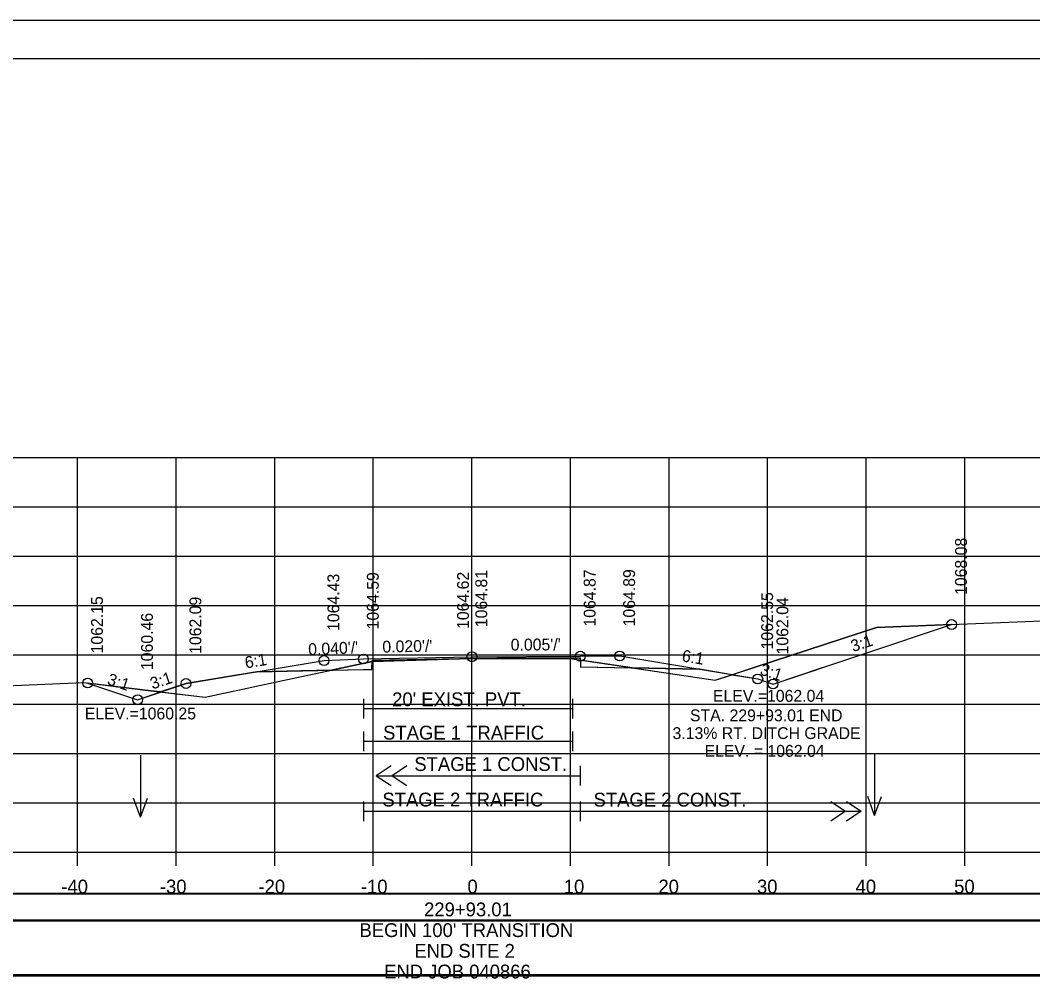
# Model space of a CAD drawing. Extents: x 1370565 to 1374448, y 301010 to 304637.
# Drawn here: x 1373323 to 1373425.7, y 303760.5 to 303858.4 of the extents above; entities that cross this region are included whole.
import ezdxf

# ---------------------------------------------------------------- set-up
doc = ezdxf.new("R2010")
doc.units = 0
for name, color, linetype in [('Default', 7, 'Continuous'), ('R_Alt Surface', 7, 'Continuous'), ('R_Axis', 7, 'Continuous'), ('R_Axis Annot', 7, 'Continuous'), ('R_Border', 7, 'Continuous'), ('R_Contours', 7, 'Continuous'), ('R_Drive', 7, 'Continuous'), ('R_Exist Surface', 7, 'Continuous'), ('R_Fin Surface', 7, 'Continuous'), ('R_Grid', 7, 'Continuous'), ('R_No Plot', 7, 'Continuous'), ('R_Water', 7, 'Continuous'), ('R_Water Annot', 7, 'Continuous'), ('R_Xsect Elev', 7, 'Continuous'), ('R_Xsect Slope', 7, 'Continuous')]:
    doc.layers.add(name, color=color, linetype=linetype)

msp = doc.modelspace()

# ---------------------------------------------------------------- linework, layer by layer
at = {"layer": 'Default'}
msp.add_line((1373399.36, 303791.06), (1373404.27, 303792.69), dxfattribs=at)
for points in [[(1373219.61, 303767.06), (1373518.02, 303767.06), (1373518.02, 303769.76), (1373219.61, 303769.76)], [(1373219.61, 303761.48), (1373518.02, 303761.48), (1373518.02, 303767), (1373219.61, 303767)]]:
    msp.add_lwpolyline(points, close=True, dxfattribs=at)
at = {"layer": 'R_Alt Surface'}
for points in [[(1373346.98, 303792.3), (1373357.81, 303792.52), (1373358.67, 303792.54), (1373358.68, 303793.45), (1373368.81, 303793.66), (1373379.81, 303793.72), (1373379.82, 303792.8), (1373379.81, 303792.8), (1373391.89, 303792.56)], [(1373360.61, 303782.76), (1373359.11, 303781.76), (1373360.61, 303780.76)], [(1373362.21, 303782.76), (1373360.71, 303781.76), (1373362.21, 303780.76)], [(1373359.11, 303781.76), (1373379.81, 303781.76)], [(1373357.81, 303779.16), (1373357.81, 303777.16)], [(1373379.81, 303779.16), (1373379.81, 303777.16)], [(1373405.21, 303779.16), (1373406.71, 303778.16), (1373405.21, 303777.16)], [(1373406.8, 303779.16), (1373408.3, 303778.16), (1373406.8, 303777.16)], [(1373357.81, 303778.16), (1373379.81, 303778.16)], [(1373379.81, 303778.16), (1373408.3, 303778.16)]]:
    msp.add_lwpolyline(points, dxfattribs=at)
at = {"layer": 'R_Axis'}
for p, q in [((1373218.81, 303774.02), (1373518.81, 303774.02)), ((1373328.81, 303772.62), (1373328.81, 303774.02)), ((1373338.81, 303772.62), (1373338.81, 303774.02)), ((1373348.81, 303772.62), (1373348.81, 303774.02)), ((1373358.81, 303772.62), (1373358.81, 303774.02)), ((1373368.81, 303772.62), (1373368.81, 303774.02)), ((1373378.81, 303772.62), (1373378.81, 303774.02)), ((1373388.81, 303772.62), (1373388.81, 303774.02)), ((1373398.81, 303772.62), (1373398.81, 303774.02)), ((1373408.81, 303772.62), (1373408.81, 303774.02)), ((1373418.81, 303772.62), (1373418.81, 303774.02))]:
    msp.add_line(p, q, dxfattribs=at)
for points in [[(1373357.81, 303789.57), (1373357.81, 303787.57)], [(1373379.02, 303789.57), (1373379.02, 303787.57)], [(1373357.81, 303788.57), (1373379.02, 303788.57)], [(1373357.81, 303786.26), (1373357.81, 303784.26)], [(1373379.02, 303786.26), (1373379.02, 303784.26)], [(1373357.81, 303785.26), (1373379.02, 303785.26)], [(1373379.81, 303782.76), (1373379.81, 303780.76)]]:
    msp.add_lwpolyline(points, dxfattribs=at)
at = {"layer": 'R_Border'}
for p, q in [((1373210.81, 303854.48), (1373526.99, 303854.48)), ((1373363.33, 303854.22), (1373363.33, 303854.22)), ((1373363.33, 303854.22), (1373363.33, 303854.22))]:
    msp.add_line(p, q, dxfattribs=at)
at = {"layer": 'R_Contours'}
for p, q in [((1373367.54, 303793.61), (1373358.68, 303793.45)), ((1373367.54, 303793.6), (1373368.81, 303793.64)), ((1373368.81, 303793.64), (1373367.54, 303793.61)), ((1373369.63, 303793.66), (1373368.81, 303793.64)), ((1373368.81, 303793.64), (1373369.63, 303793.64)), ((1373370.89, 303793.65), (1373369.63, 303793.66)), ((1373369.63, 303793.64), (1373370.89, 303793.65)), ((1373371.35, 303793.66), (1373370.89, 303793.65)), ((1373370.89, 303793.65), (1373371.35, 303793.65)), ((1373379.81, 303793.72), (1373371.35, 303793.67)), ((1373379.82, 303793.48), (1373379.81, 303793.72)), ((1373358.68, 303793.33), (1373354.57, 303792.46)), ((1373358.68, 303793.33), (1373367.54, 303793.6)), ((1373358.68, 303793.45), (1373358.68, 303793.33)), ((1373385.07, 303792.69), (1373379.82, 303793.48)), ((1373379.82, 303793.48), (1373379.82, 303792.8)), ((1373379.82, 303792.8), (1373385.07, 303792.69)), ((1373391.89, 303792.56), (1373385.07, 303792.69)), ((1373346.98, 303792.3), (1373339.81, 303791.11)), ((1373354.57, 303792.46), (1373346.98, 303792.3)), ((1373354.57, 303792.46), (1373357.81, 303792.52)), ((1373395.21, 303792), (1373391.89, 303792.56)), ((1373395.21, 303792), (1373397.81, 303791.57)), ((1373336.23, 303790.37), (1373329.83, 303791.16)), ((1373339.81, 303791.11), (1373337.23, 303790.25)), ((1373337.23, 303790.25), (1373336.23, 303790.37))]:
    msp.add_line(p, q, dxfattribs=at)
for points in [[(1373417.47, 303797.09), (1373409.84, 303796.79), (1373397.54, 303792.76), (1373395.21, 303792)], [(1373397.81, 303791.57), (1373399.36, 303791.06), (1373417.47, 303797.09)], [(1373367.54, 303793.6), (1373367.54, 303793.61)], [(1373367.54, 303793.61), (1373367.54, 303793.6)], [(1373369.63, 303793.64), (1373369.63, 303793.66)], [(1373369.63, 303793.66), (1373369.63, 303793.64)], [(1373371.35, 303793.67), (1373371.35, 303793.65)], [(1373371.35, 303793.65), (1373371.35, 303793.66)], [(1373371.35, 303793.65), (1373379.02, 303793.6), (1373379.82, 303793.48)], [(1373357.81, 303792.52), (1373358.67, 303792.54), (1373358.68, 303793.33)], [(1373358.68, 303793.33), (1373358.68, 303793.33)], [(1373385.07, 303792.69), (1373390.99, 303791.81), (1373393.49, 303791.45), (1373395.21, 303792)], [(1373337.23, 303790.25), (1373341.75, 303789.72), (1373351.53, 303791.81), (1373354.57, 303792.46)], [(1373329.83, 303791.16), (1373334.9, 303789.47), (1373337.23, 303790.25)]]:
    msp.add_lwpolyline(points, dxfattribs=at)
at = {"layer": 'R_Drive'}
for points in [[(1373219.61, 303767.11), (1373518.02, 303767.11), (1373518.02, 303769.82), (1373219.61, 303769.82)], [(1373219.61, 303761.59), (1373518.02, 303761.59), (1373518.02, 303767.11), (1373219.61, 303767.11)]]:
    msp.add_lwpolyline(points, close=True, dxfattribs=at)
at = {"layer": 'R_Exist Surface'}
msp.add_lwpolyline([(1373306.6, 303790.23), (1373329.42, 303791.21), (1373336.23, 303790.37), (1373341.75, 303789.72), (1373351.53, 303791.81), (1373358.68, 303793.33), (1373367.54, 303793.6), (1373369.63, 303793.66), (1373371.35, 303793.65), (1373379.02, 303793.6), (1373390.99, 303791.81), (1373393.49, 303791.45), (1373397.54, 303792.76), (1373409.84, 303796.79), (1373439.2, 303797.96), (1373462.28, 303799.04), (1373469.84, 303799.52), (1373471.28, 303799.58), (1373477.21, 303799.84), (1373499.02, 303800.83), (1373515.58, 303801.32), (1373516.06, 303801.34), (1373516.41, 303801.36), (1373518.81, 303801.49)], dxfattribs=at)
at = {"layer": 'R_Fin Surface'}
msp.add_lwpolyline([(1373329.83, 303791.16), (1373334.9, 303789.47), (1373339.81, 303791.11), (1373353.81, 303793.44), (1373357.81, 303793.6), (1373368.81, 303793.82), (1373379.81, 303793.88), (1373383.81, 303793.9), (1373397.81, 303791.57), (1373399.36, 303791.06), (1373417.47, 303797.09)], dxfattribs=at)
at = {"layer": 'R_Grid'}
for p, q in [((1373218.81, 303814.02), (1373518.81, 303814.02)), ((1373328.81, 303774.02), (1373328.81, 303814.02)), ((1373338.81, 303774.02), (1373338.81, 303814.02)), ((1373348.81, 303774.02), (1373348.81, 303814.02)), ((1373358.81, 303774.02), (1373358.81, 303814.02)), ((1373368.81, 303774.02), (1373368.81, 303814.02)), ((1373378.81, 303774.02), (1373378.81, 303814.02)), ((1373388.81, 303774.02), (1373388.81, 303814.02)), ((1373398.81, 303774.02), (1373398.81, 303814.02)), ((1373408.81, 303774.02), (1373408.81, 303814.02)), ((1373418.81, 303774.02), (1373418.81, 303814.02)), ((1373218.81, 303809.02), (1373518.81, 303809.02)), ((1373218.81, 303804.02), (1373518.81, 303804.02)), ((1373218.81, 303799.02), (1373518.81, 303799.02)), ((1373218.81, 303794.02), (1373518.81, 303794.02)), ((1373218.81, 303789.02), (1373518.81, 303789.02)), ((1373218.81, 303784.02), (1373518.81, 303784.02)), ((1373218.81, 303779.02), (1373518.81, 303779.02)), ((1373218.81, 303774.02), (1373518.81, 303774.02))]:
    msp.add_line(p, q, dxfattribs=at)
at = {"layer": 'R_No Plot'}
msp.add_line((1373198.41, 303858.37), (1373531.75, 303858.37), dxfattribs=at)
for points in [[(1373198.41, 303858.37), (1373531.75, 303858.37), (1373531.75, 303645.03), (1373198.41, 303645.03)], [(1373444.73, 303854.48), (1373464.35, 303854.48), (1373464.35, 303844.6), (1373480.47, 303844.6), (1373503.67, 303844.6), (1373503.67, 303820.26), (1373526.99, 303820.26), (1373526.99, 303649.02), (1373210.81, 303649.02), (1373210.81, 303854.48)]]:
    msp.add_lwpolyline(points, close=True, dxfattribs=at)
for centre in [(1373417.47, 303797.09), (1373353.81, 303793.44), (1373357.81, 303793.6), (1373368.81, 303793.82), (1373379.81, 303793.88), (1373383.81, 303793.9), (1373329.83, 303791.16), (1373339.81, 303791.11), (1373397.81, 303791.57), (1373399.36, 303791.06), (1373334.9, 303789.47)]:
    msp.add_circle(centre, 0.5, dxfattribs=at)
at = {"layer": 'R_Water Annot'}
for p, q in [((1373335.2, 303783.85), (1373335.2, 303777.57)), ((1373409.66, 303784), (1373409.66, 303777.72)), ((1373335.2, 303777.57), (1373334.5, 303779.49)), ((1373335.2, 303777.57), (1373335.9, 303779.49)), ((1373409.66, 303777.72), (1373408.96, 303779.64)), ((1373409.66, 303777.72), (1373410.36, 303779.64))]:
    msp.add_line(p, q, dxfattribs=at)
at = {"layer": 'R_Xsect Elev'}
msp.add_line((1373368.81, 303793.64), (1373368.81, 303803.64), dxfattribs=at)

# ---------------------------------------------------------------- texts
at = {"layer": 'R_Axis Annot'}
for s, p in [("20' EXIST. PVT.", (1373360.72, 303788.81)), ('-40', (1373327.16, 303769.82)), ('-30', (1373337.16, 303769.82)), ('-20', (1373347.16, 303769.82)), ('-10', (1373357.55, 303769.82)), ('0', (1373368.36, 303769.82)), ('10', (1373378.13, 303769.82)), ('20', (1373387.73, 303769.82)), ('30', (1373397.73, 303769.82)), ('40', (1373407.73, 303769.82)), ('50', (1373417.73, 303769.82)), ('229+93.01', (1373363.96, 303767.5)), ("BEGIN 100' TRANSITION", (1373357.41, 303765.4)), ('END SITE 2', (1373362.97, 303763.3)), ('END JOB 040866', (1373359.9, 303761.2))]:
    msp.add_text(s, height=1.4, dxfattribs=at).set_placement(p)
at = {"layer": 'R_Water'}
for s, p in [('STAGE 1 TRAFFIC', (1373359.8, 303785.43)), ('STAGE 1 CONST.', (1373362.97, 303782.24)), ('STAGE 2 TRAFFIC', (1373359.73, 303778.64)), ('STAGE 2 CONST.', (1373381.15, 303778.63))]:
    msp.add_text(s, height=1.4, dxfattribs=at).set_placement(p)
at = {"layer": 'R_Xsect Elev'}
for s, p in [('1068.08', (1373419.02, 303800.09)), ('1064.43', (1373355.36, 303796.44)), ('1064.59', (1373359.36, 303796.6)), ('1064.62', (1373368.51, 303796.64)), ('1064.81', (1373370.36, 303796.82)), ('1064.87', (1373381.36, 303796.88)), ('1064.89', (1373385.36, 303796.9)), ('1062.15', (1373331.38, 303794.16)), ('1062.09', (1373341.36, 303794.11)), ('1062.55', (1373399.36, 303794.57)), ('1062.04', (1373400.91, 303794.06)), ('1060.46', (1373336.45, 303792.47))]:
    msp.add_text(s, height=1.2, rotation=90, dxfattribs=at).set_placement(p)
for s, p in [('ELEV.=1062.04', (1373393.26, 303789.26)), ('ELEV.=1060.25', (1373329.54, 303787.47)), ('STA. 229+93.01 END ', (1373390.93, 303787.28)), ('3.13% RT. DITCH GRADE', (1373389.16, 303785.48)), ('ELEV. = 1062.04', (1373392.41, 303783.68))]:
    msp.add_text(s, height=1.2, dxfattribs=at).set_placement(p)
at = {"layer": 'R_Xsect Slope'}
for s, rotation, p in [("0.005'/'", 0.3056, (1373372.75, 303794.45)), ('3:1', 18.4332, (1373407.47, 303794.29)), ("0.040'/'", 2.2906, (1373352.23, 303793.98)), ("0.020'/'", 1.1458, (1373359.74, 303794.24)), ('6:1', 9.4642, (1373345.88, 303792.63)), ('6:1', 350.5358, (1373390.05, 303793.37)), ('3:1', 341.5651, (1373397.95, 303792.05)), ('3:1', 341.5668, (1373331.73, 303791.05)), ('3:1', 18.4349, (1373336.41, 303790.5))]:
    msp.add_text(s, height=1.2, rotation=rotation, dxfattribs=at).set_placement(p)

doc.saveas('drawing.dxf')
